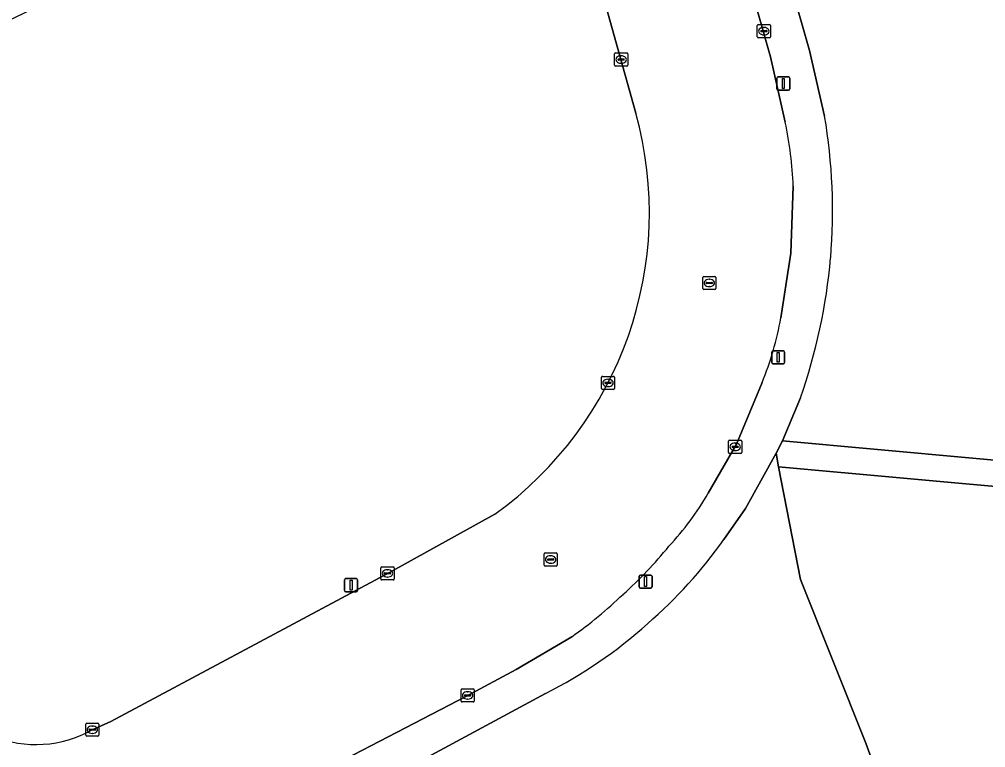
# Model space of a CAD drawing. Extents: x 162879 to 165540, y 384011 to 385181.
# Drawn here: x 163130.7 to 163204.5, y 384143.2 to 384198.8 of the extents above; entities that cross this region are included whole.
import ezdxf

# ---------------------------------------------------------------- set-up
doc = ezdxf.new("R2010")
doc.units = 0
for name, color, linetype in [('IMGEO_Gemengd_bos', 7, 'Continuous'), ('IMGEO_Grasland_overig', 7, 'Continuous'), ('IMGEO_Groenvoorziening', 7, 'Continuous'), ('IMGEO_Kolk', 7, 'Continuous'), ('IMGEO_Lichtmast', 7, 'Continuous'), ('IMGEO_Loofbos', 7, 'Continuous'), ('IMGEO_Rijbaan_lokaal_open', 7, 'Continuous'), ('IMGEO_Rioolput', 7, 'Continuous'), ('IMGEO_Voetpad_open', 7, 'Continuous')]:
    doc.layers.add(name, color=color, linetype=linetype)

msp = doc.modelspace()

# ---------------------------------------------------------------- linework, layer by layer
at = {"layer": 'IMGEO_Gemengd_bos'}
msp.add_lwpolyline([(163263.841, 384094.873), (163240.875, 384147.54), (163240.778, 384148.136), (163237.757, 384166.751), (163218.107, 384161.949), (163188.666, 384164.641), (163190.33, 384156.033), (163195.32, 384143.536), (163197.82, 384136.701), (163192.509, 384131.737), (163185.973, 384131.421), (163179.469, 384126.951), (163179.713, 384126.273), (163180.101, 384126.412), (163223.081, 384141.817), (163233.494, 384145.536), (163237.735, 384147.05), (163266.026, 384083.28)], dxfattribs=at)
at = {"layer": 'IMGEO_Grasland_overig'}
msp.add_lwpolyline([(163220.204, 384206.92), (163225.974, 384171.794), (163235.246, 384168.196), (163217.957, 384163.971), (163188.956, 384166.623), (163188.468, 384165.663), (163188.666, 384164.641), (163218.107, 384161.949), (163237.757, 384166.751), (163240.778, 384148.136), (163240.875, 384147.54), (163263.841, 384094.873), (163268.497, 384082.374), (163222.776, 384046.055), (163218.887, 384040.087), (163220.207, 384032.951), (163225.005, 384027.883), (163235.08, 384027.883), (163266.224, 384033.636), (163288.376, 384038.108)], dxfattribs=at)
at = {"layer": 'IMGEO_Groenvoorziening'}
for points in [[(163195.32, 384143.536), (163190.33, 384156.033), (163188.666, 384164.641), (163188.468, 384165.663), (163186.152, 384161.445), (163184.492, 384159.097)], [(163170.884, 384147.336), (163144.435, 384133.051), (163145.507, 384131.116), (163147.422, 384127.387), (163148.815, 384124.684), (163151.88, 384118.737), (163158.033, 384120.613), (163167.071, 384121.917), (163178.271, 384122.858), (163178.221, 384123.182), (163177.846, 384125.604), (163179.375, 384126.152), (163179.713, 384126.273), (163179.469, 384126.951), (163185.973, 384131.421), (163192.509, 384131.737), (163197.82, 384136.701), (163195.32, 384143.536)]]:
    msp.add_lwpolyline(points, dxfattribs=at)
for centre, radius, start, end in [((163155.089, 384179.859), 35.995, 310.92172, 324.7742), ((163154.918, 384179.017), 35.477, 296.74574, 312.0197)]:
    msp.add_arc(centre, radius, start, end, dxfattribs=at)
at = {"layer": 'IMGEO_Kolk'}
for p, q in [((163187.118, 384198.377), (163187.97, 384198.377)), ((163187.043, 384197.451), (163187.043, 384198.303)), ((163187.302, 384197.871), (163187.302, 384197.883)), ((163187.74, 384197.834), (163187.342, 384197.834)), ((163187.345, 384197.92), (163187.743, 384197.92)), ((163187.554, 384197.597), (163187.529, 384197.597)), ((163187.531, 384198.157), (163187.556, 384198.157)), ((163187.786, 384197.883), (163187.786, 384197.871)), ((163188.044, 384198.303), (163188.044, 384197.451)), ((163187.97, 384197.377), (163187.118, 384197.377)), ((163176.151, 384195.288), (163176.151, 384196.14)), ((163176.226, 384196.214), (163177.078, 384196.214)), ((163177.152, 384196.14), (163177.152, 384195.288)), ((163176.41, 384195.708), (163176.41, 384195.72)), ((163176.848, 384195.671), (163176.45, 384195.671)), ((163176.453, 384195.757), (163176.851, 384195.757)), ((163176.662, 384195.434), (163176.637, 384195.434)), ((163176.639, 384195.994), (163176.664, 384195.994)), ((163176.894, 384195.72), (163176.894, 384195.708)), ((163177.078, 384195.214), (163176.226, 384195.214)), ((163175.152, 384170.611), (163175.152, 384171.463)), ((163175.227, 384171.537), (163176.079, 384171.537)), ((163175.411, 384171.031), (163175.411, 384171.043)), ((163175.454, 384171.08), (163175.852, 384171.08)), ((163175.64, 384171.317), (163175.665, 384171.317)), ((163175.895, 384171.043), (163175.895, 384171.031)), ((163176.153, 384171.463), (163176.153, 384170.611)), ((163176.079, 384170.537), (163175.227, 384170.537)), ((163175.849, 384170.994), (163175.451, 384170.994)), ((163175.663, 384170.757), (163175.638, 384170.757)), ((163184.927, 384166.658), (163185.779, 384166.658)), ((163184.852, 384165.732), (163184.852, 384166.584)), ((163185.111, 384166.152), (163185.111, 384166.164)), ((163185.549, 384166.115), (163185.151, 384166.115)), ((163185.154, 384166.201), (163185.552, 384166.201)), ((163185.363, 384165.878), (163185.338, 384165.878)), ((163185.34, 384166.438), (163185.365, 384166.438)), ((163185.595, 384166.164), (163185.595, 384166.152)), ((163185.853, 384166.584), (163185.853, 384165.732)), ((163185.779, 384165.658), (163184.927, 384165.658)), ((163158.326, 384156.072), (163158.326, 384156.924)), ((163158.401, 384156.998), (163159.253, 384156.998)), ((163158.585, 384156.492), (163158.585, 384156.504)), ((163159.023, 384156.455), (163158.625, 384156.455)), ((163158.628, 384156.541), (163159.026, 384156.541)), ((163158.814, 384156.778), (163158.839, 384156.778)), ((163159.069, 384156.504), (163159.069, 384156.492)), ((163159.327, 384156.924), (163159.327, 384156.072)), ((163159.253, 384155.998), (163158.401, 384155.998)), ((163158.837, 384156.218), (163158.812, 384156.218)), ((163164.445, 384146.76), (163164.445, 384147.612)), ((163164.52, 384147.686), (163165.372, 384147.686)), ((163164.933, 384147.466), (163164.958, 384147.466)), ((163165.446, 384147.612), (163165.446, 384146.76)), ((163164.704, 384147.18), (163164.704, 384147.192)), ((163165.142, 384147.143), (163164.744, 384147.143)), ((163164.747, 384147.229), (163165.145, 384147.229)), ((163164.956, 384146.906), (163164.931, 384146.906)), ((163165.188, 384147.192), (163165.188, 384147.18)), ((163165.372, 384146.686), (163164.52, 384146.686)), ((163135.81, 384144.147), (163135.81, 384144.999)), ((163135.885, 384145.073), (163136.737, 384145.073)), ((163136.069, 384144.567), (163136.069, 384144.579)), ((163136.507, 384144.53), (163136.109, 384144.53)), ((163136.112, 384144.616), (163136.51, 384144.616)), ((163136.298, 384144.853), (163136.323, 384144.853)), ((163136.553, 384144.579), (163136.553, 384144.567)), ((163136.811, 384144.999), (163136.811, 384144.147)), ((163136.737, 384144.073), (163135.885, 384144.073)), ((163136.321, 384144.293), (163136.296, 384144.293))]:
    msp.add_line(p, q, dxfattribs=at)
for points in [[(163187.118, 384198.377), (163187.97, 384198.377)], [(163187.043, 384197.451), (163187.043, 384198.303)], [(163188.044, 384198.303), (163188.044, 384197.451)], [(163187.97, 384197.377), (163187.118, 384197.377)], [(163176.151, 384195.288), (163176.151, 384196.14)], [(163176.226, 384196.214), (163177.078, 384196.214)], [(163177.152, 384196.14), (163177.152, 384195.288)], [(163177.078, 384195.214), (163176.226, 384195.214)], [(163175.152, 384170.611), (163175.152, 384171.463)], [(163175.227, 384171.537), (163176.079, 384171.537)], [(163176.153, 384171.463), (163176.153, 384170.611)], [(163176.079, 384170.537), (163175.227, 384170.537)], [(163184.927, 384166.658), (163185.779, 384166.658)], [(163184.852, 384165.732), (163184.852, 384166.584)], [(163185.853, 384166.584), (163185.853, 384165.732)], [(163185.779, 384165.658), (163184.927, 384165.658)], [(163158.326, 384156.072), (163158.326, 384156.924)], [(163158.401, 384156.998), (163159.253, 384156.998)], [(163159.327, 384156.924), (163159.327, 384156.072)], [(163159.253, 384155.998), (163158.401, 384155.998)], [(163164.445, 384146.76), (163164.445, 384147.612)], [(163164.52, 384147.686), (163165.372, 384147.686)], [(163165.446, 384147.612), (163165.446, 384146.76)], [(163165.372, 384146.686), (163164.52, 384146.686)], [(163135.81, 384144.147), (163135.81, 384144.999)], [(163135.885, 384145.073), (163136.737, 384145.073)], [(163136.811, 384144.999), (163136.811, 384144.147)], [(163136.737, 384144.073), (163135.885, 384144.073)]]:
    msp.add_lwpolyline(points, dxfattribs=at)
for centre, radius, start, end in [((163187.12, 384198.301), 0.0765, 91.55205, 178.44795), ((163187.12, 384198.301), 0.0765, 91.55205, 178.44795), ((163187.968, 384198.301), 0.0765, 1.55205, 88.44795), ((163187.968, 384198.301), 0.0765, 1.55205, 88.44795), ((163187.342, 384197.88), 0.0403, 85.87752, 175.75265), ((163187.339, 384197.87), 0.0366, 178.93798, 274.71019), ((163187.743, 384197.877), 0.043, 264.86636, 352.45326), ((163187.747, 384197.882), 0.0386, 1.73085, 96.63898), ((163187.12, 384197.453), 0.0765, 181.55205, 268.44795), ((163187.12, 384197.453), 0.0765, 181.55205, 268.44795), ((163187.968, 384197.453), 0.0765, 271.55205, 358.44795), ((163187.968, 384197.453), 0.0765, 271.55205, 358.44795), ((163176.228, 384196.138), 0.0765, 91.55205, 178.44795), ((163176.228, 384196.138), 0.0765, 91.55205, 178.44795), ((163177.076, 384196.138), 0.0765, 1.55205, 88.44795), ((163177.076, 384196.138), 0.0765, 1.55205, 88.44795), ((163176.45, 384195.717), 0.0403, 85.87752, 175.75265), ((163176.447, 384195.707), 0.0366, 178.93798, 274.71019), ((163176.851, 384195.714), 0.043, 264.86636, 352.45326), ((163176.855, 384195.719), 0.0386, 1.73085, 96.63898), ((163176.228, 384195.29), 0.0765, 181.55205, 268.44795), ((163176.228, 384195.29), 0.0765, 181.55205, 268.44795), ((163177.076, 384195.29), 0.0765, 271.55205, 358.44795), ((163177.076, 384195.29), 0.0765, 271.55205, 358.44795), ((163175.229, 384171.461), 0.0765, 91.55205, 178.44795), ((163175.229, 384171.461), 0.0765, 91.55205, 178.44795), ((163175.451, 384171.04), 0.0403, 85.87752, 175.75265), ((163175.448, 384171.03), 0.0366, 178.93798, 274.71019), ((163175.852, 384171.037), 0.043, 264.86636, 352.45326), ((163175.856, 384171.042), 0.0386, 1.73085, 96.63898), ((163176.077, 384171.461), 0.0765, 1.55205, 88.44795), ((163176.077, 384171.461), 0.0765, 1.55205, 88.44795), ((163175.229, 384170.613), 0.0765, 181.55205, 268.44795), ((163175.229, 384170.613), 0.0765, 181.55205, 268.44795), ((163176.077, 384170.613), 0.0765, 271.55205, 358.44795), ((163176.077, 384170.613), 0.0765, 271.55205, 358.44795), ((163184.929, 384166.582), 0.0765, 91.55205, 178.44795), ((163184.929, 384166.582), 0.0765, 91.55205, 178.44795), ((163185.777, 384166.582), 0.0765, 1.55205, 88.44795), ((163185.777, 384166.582), 0.0765, 1.55205, 88.44795), ((163185.151, 384166.161), 0.0403, 85.87752, 175.75265), ((163185.148, 384166.151), 0.0366, 178.93798, 274.71019), ((163185.552, 384166.158), 0.043, 264.86636, 352.45326), ((163185.556, 384166.163), 0.0386, 1.73085, 96.63898), ((163184.929, 384165.734), 0.0765, 181.55205, 268.44795), ((163184.929, 384165.734), 0.0765, 181.55205, 268.44795), ((163185.777, 384165.734), 0.0765, 271.55205, 358.44795), ((163185.777, 384165.734), 0.0765, 271.55205, 358.44795), ((163158.403, 384156.922), 0.0765, 91.55205, 178.44795), ((163158.403, 384156.922), 0.0765, 91.55205, 178.44795), ((163158.625, 384156.501), 0.0403, 85.87752, 175.75265), ((163158.622, 384156.491), 0.0366, 178.93798, 274.71019), ((163159.026, 384156.498), 0.043, 264.86636, 352.45326), ((163159.03, 384156.503), 0.0386, 1.73085, 96.63898), ((163159.251, 384156.922), 0.0765, 1.55205, 88.44795), ((163159.251, 384156.922), 0.0765, 1.55205, 88.44795), ((163158.403, 384156.074), 0.0765, 181.55205, 268.44795), ((163158.403, 384156.074), 0.0765, 181.55205, 268.44795), ((163159.251, 384156.074), 0.0765, 271.55205, 358.44795), ((163159.251, 384156.074), 0.0765, 271.55205, 358.44795), ((163164.522, 384147.61), 0.0765, 91.55205, 178.44795), ((163164.522, 384147.61), 0.0765, 91.55205, 178.44795), ((163165.37, 384147.61), 0.0765, 1.55205, 88.44795), ((163165.37, 384147.61), 0.0765, 1.55205, 88.44795), ((163164.522, 384146.762), 0.0765, 181.55205, 268.44795), ((163164.522, 384146.762), 0.0765, 181.55205, 268.44795), ((163164.744, 384147.189), 0.0403, 85.87752, 175.75265), ((163164.741, 384147.179), 0.0366, 178.93798, 274.71019), ((163165.145, 384147.186), 0.043, 264.86636, 352.45326), ((163165.149, 384147.191), 0.0386, 1.73085, 96.63898), ((163165.37, 384146.762), 0.0765, 271.55205, 358.44795), ((163165.37, 384146.762), 0.0765, 271.55205, 358.44795), ((163135.887, 384144.997), 0.0765, 91.55205, 178.44795), ((163135.887, 384144.997), 0.0765, 91.55205, 178.44795), ((163136.109, 384144.576), 0.0403, 85.87752, 175.75265), ((163136.106, 384144.566), 0.0366, 178.93798, 274.71019), ((163136.51, 384144.573), 0.043, 264.86636, 352.45326), ((163136.514, 384144.578), 0.0386, 1.73085, 96.63898), ((163136.735, 384144.997), 0.0765, 1.55205, 88.44795), ((163136.735, 384144.997), 0.0765, 1.55205, 88.44795), ((163135.887, 384144.149), 0.0765, 181.55205, 268.44795), ((163135.887, 384144.149), 0.0765, 181.55205, 268.44795), ((163136.735, 384144.149), 0.0765, 271.55205, 358.44795), ((163136.735, 384144.149), 0.0765, 271.55205, 358.44795)]:
    msp.add_arc(centre, radius, start, end, dxfattribs=at)
for centre, major_axis, ratio, start_param, end_param in [((163187.53, 384197.877), (-0.387, 0.002), 0.722429, 4.712389, 7.853982), ((163187.555, 384197.877), (-0.39, 0.002), 0.717154, 1.570796, 4.712389), ((163176.638, 384195.714), (-0.387, 0.002), 0.722429, 4.712389, 7.853982), ((163176.663, 384195.714), (-0.39, 0.002), 0.717154, 1.570796, 4.712389), ((163175.639, 384171.037), (-0.387, 0.002), 0.722429, 4.712389, 7.853982), ((163175.664, 384171.037), (-0.39, 0.002), 0.717154, 1.570796, 4.712389), ((163185.339, 384166.158), (-0.387, 0.002), 0.722429, 4.712389, 7.853982), ((163185.364, 384166.158), (-0.39, 0.002), 0.717154, 1.570796, 4.712389), ((163158.813, 384156.498), (-0.387, 0.002), 0.722429, 4.712389, 7.853982), ((163158.838, 384156.498), (-0.39, 0.002), 0.717154, 1.570796, 4.712389), ((163164.932, 384147.186), (-0.387, 0.002), 0.722429, 4.712389, 7.853982), ((163164.957, 384147.186), (-0.39, 0.002), 0.717154, 1.570796, 4.712389), ((163136.297, 384144.573), (-0.387, 0.002), 0.722429, 4.712389, 7.853982), ((163136.322, 384144.573), (-0.39, 0.002), 0.717154, 1.570796, 4.712389)]:
    msp.add_ellipse(centre, major_axis=major_axis, ratio=ratio, start_param=start_param, end_param=end_param, dxfattribs=at)
at = {"layer": 'IMGEO_Lichtmast'}
for p, q in [((163188.532, 384193.482), (163188.532, 384194.282)), ((163188.532, 384194.282), (163188.532, 384193.482)), ((163188.632, 384194.382), (163189.422, 384194.382)), ((163189.422, 384194.382), (163188.632, 384194.382)), ((163189.522, 384194.282), (163189.522, 384193.482)), ((163189.522, 384193.482), (163189.522, 384194.282)), ((163189.422, 384193.382), (163188.632, 384193.382)), ((163188.632, 384193.382), (163189.422, 384193.382)), ((163188.138, 384172.591), (163188.138, 384173.391)), ((163188.138, 384173.391), (163188.138, 384172.591)), ((163188.238, 384173.491), (163189.028, 384173.491)), ((163189.028, 384173.491), (163188.238, 384173.491)), ((163189.128, 384173.391), (163189.128, 384172.591)), ((163189.128, 384172.591), (163189.128, 384173.391)), ((163189.028, 384172.491), (163188.238, 384172.491)), ((163188.238, 384172.491), (163189.028, 384172.491)), ((163178.118, 384156.376), (163178.908, 384156.376)), ((163178.908, 384156.376), (163178.118, 384156.376)), ((163155.552, 384155.198), (163155.552, 384155.998)), ((163155.552, 384155.998), (163155.552, 384155.198)), ((163155.652, 384156.098), (163156.442, 384156.098)), ((163156.442, 384156.098), (163155.652, 384156.098)), ((163156.542, 384155.998), (163156.542, 384155.198)), ((163156.542, 384155.198), (163156.542, 384155.998)), ((163178.018, 384155.476), (163178.018, 384156.276)), ((163178.018, 384156.276), (163178.018, 384155.476)), ((163179.008, 384156.276), (163179.008, 384155.476)), ((163179.008, 384155.476), (163179.008, 384156.276)), ((163156.442, 384155.098), (163155.652, 384155.098)), ((163155.652, 384155.098), (163156.442, 384155.098)), ((163178.908, 384155.376), (163178.118, 384155.376)), ((163178.118, 384155.376), (163178.908, 384155.376))]:
    msp.add_line(p, q, dxfattribs=at)
for points in [[(163188.952, 384194.257), (163189.102, 384194.257), (163189.102, 384193.507), (163188.952, 384193.507), (163188.952, 384194.257)], [(163188.558, 384173.366), (163188.708, 384173.366), (163188.708, 384172.616), (163188.558, 384172.616), (163188.558, 384173.366)], [(163155.972, 384155.973), (163156.122, 384155.973), (163156.122, 384155.223), (163155.972, 384155.223), (163155.972, 384155.973)], [(163178.438, 384156.251), (163178.588, 384156.251), (163178.588, 384155.501), (163178.438, 384155.501), (163178.438, 384156.251)]]:
    msp.add_lwpolyline(points, dxfattribs=at)
for centre, start, end in [((163188.632, 384194.282), 90, 180), ((163188.632, 384194.282), 90, 180), ((163189.422, 384194.282), 0, 90), ((163189.422, 384194.282), 360, 90), ((163188.632, 384193.482), 180, 270), ((163188.632, 384193.482), 180, 270), ((163189.422, 384193.482), 270, 0), ((163189.422, 384193.482), 270, 0), ((163188.238, 384173.391), 90, 180), ((163188.238, 384173.391), 90, 180), ((163189.028, 384173.391), 0, 90), ((163189.028, 384173.391), 360, 90), ((163188.238, 384172.591), 180, 270), ((163188.238, 384172.591), 180, 270), ((163189.028, 384172.591), 270, 0), ((163189.028, 384172.591), 270, 0), ((163178.118, 384156.276), 90, 180), ((163178.118, 384156.276), 90, 180), ((163178.908, 384156.276), 0, 90), ((163178.908, 384156.276), 360, 90), ((163155.652, 384155.998), 90, 180), ((163155.652, 384155.998), 90, 180), ((163156.442, 384155.998), 0, 90), ((163156.442, 384155.998), 360, 90), ((163155.652, 384155.198), 180, 270), ((163155.652, 384155.198), 180, 270), ((163156.442, 384155.198), 270, 0), ((163156.442, 384155.198), 270, 0), ((163178.118, 384155.476), 180, 270), ((163178.118, 384155.476), 180, 270), ((163178.908, 384155.476), 270, 0), ((163178.908, 384155.476), 270, 0)]:
    msp.add_arc(centre, 0.1, start, end, dxfattribs=at)
at = {"layer": 'IMGEO_Loofbos'}
for points in [[(163177.768, 384191.622), (163169.674, 384220.665), (163168.074, 384226.307), (163167.934, 384226.8), (163157.97, 384222.156), (163157.754, 384218.928), (163159.831, 384215.446), (163145.913, 384206.852), (163144.445, 384205.946), (163142.416, 384204.693), (163116.116, 384192.067), (163115.847, 384189.643), (163114.752, 384186.202), (163124.89, 384162.957), (163120.518, 384154.619), (163123.456, 384148.995)], [(163190.34, 384169.904), (163188.956, 384166.623), (163217.957, 384163.971), (163235.246, 384168.196), (163225.974, 384171.794), (163220.204, 384206.92), (163215.204, 384211.706), (163185.857, 384214.477), (163191.016, 384196.414), (163192.179, 384191.399)], [(163136.308, 384144.57), (163137.729, 384145.209), (163158.976, 384156.574), (163167.014, 384161.018)]]:
    msp.add_lwpolyline(points, dxfattribs=at)
for centre, radius, start, end in [((163150.467, 384184.024), 28.338, 305.72526, 15.55261), ((163148.678, 384184.133), 44.104, 355.37501, 9.48232), ((163148.517, 384184.493), 44.294, 340.77006, 354.92827), ((163131.983, 384152.277), 8.837, 248.3297, 299.30046)]:
    msp.add_arc(centre, radius, start, end, dxfattribs=at)
at = {"layer": 'IMGEO_Rijbaan_lokaal_open'}
for points in [[(163189.169, 384190.923), (163188.057, 384195.917), (163172.662, 384250), (163168.3, 384265.421), (163165.224, 384276.034), (163164.539, 384278.413)], [(163154.054, 384275.284), (163154.642, 384273.205), (163157.9, 384262.178), (163160.319, 384253.651), (163161.354, 384250), (163167.934, 384226.8), (163168.074, 384226.307), (163169.674, 384220.665), (163177.768, 384191.622)], [(163188.831, 384175.997), (163189.597, 384180.942), (163189.785, 384186.038)], [(163183.287, 384162.614), (163185.466, 384166.367), (163187.406, 384171.057)], [(163167.014, 384161.018), (163158.976, 384156.574), (163137.729, 384145.209), (163136.308, 384144.57)], [(163164.843, 384147.137), (163168.634, 384149.166), (163172.887, 384151.665)], [(163115.901, 384134.034), (163114.331, 384133.225), (163119.333, 384123.441), (163124.887, 384126.334), (163138.307, 384133.356), (163149.57, 384139.183), (163164.843, 384147.137)]]:
    msp.add_lwpolyline(points, dxfattribs=at)
for centre, radius, start, end in [((163150.467, 384184.024), 28.338, 305.72526, 15.55261), ((163161.653, 384184.972), 28.152, 2.17027, 12.20389), ((163165.312, 384180.106), 23.875, 337.72797, 350.0904), ((163164.935, 384173.058), 21.115, 316.69819, 330.35616), ((163155.656, 384178.526), 31.709, 311.80807, 321.01114), ((163152.661, 384180.14), 34.928, 305.38698, 313.70582), ((163131.983, 384152.277), 8.837, 248.3297, 299.30046)]:
    msp.add_arc(centre, radius, start, end, dxfattribs=at)
at = {"layer": 'IMGEO_Rioolput'}
for p, q in [((163182.953, 384179.16), (163183.805, 384179.16)), ((163182.878, 384178.234), (163182.878, 384179.086)), ((163183.137, 384178.654), (163183.137, 384178.666)), ((163183.575, 384178.617), (163183.177, 384178.617)), ((163183.18, 384178.703), (163183.578, 384178.703)), ((163183.366, 384178.94), (163183.391, 384178.94)), ((163183.621, 384178.666), (163183.621, 384178.654)), ((163183.879, 384179.086), (163183.879, 384178.234)), ((163183.805, 384178.16), (163182.953, 384178.16)), ((163183.389, 384178.38), (163183.364, 384178.38)), ((163170.778, 384157.134), (163170.778, 384157.986)), ((163170.853, 384158.06), (163171.705, 384158.06)), ((163171.266, 384157.84), (163171.291, 384157.84)), ((163171.779, 384157.986), (163171.779, 384157.134)), ((163171.705, 384157.06), (163170.853, 384157.06)), ((163171.037, 384157.554), (163171.037, 384157.566)), ((163171.475, 384157.517), (163171.077, 384157.517)), ((163171.08, 384157.603), (163171.478, 384157.603)), ((163171.289, 384157.28), (163171.264, 384157.28)), ((163171.521, 384157.566), (163171.521, 384157.554))]:
    msp.add_line(p, q, dxfattribs=at)
for points in [[(163182.953, 384179.16), (163183.805, 384179.16)], [(163182.878, 384178.234), (163182.878, 384179.086)], [(163183.879, 384179.086), (163183.879, 384178.234)], [(163183.805, 384178.16), (163182.953, 384178.16)], [(163170.778, 384157.134), (163170.778, 384157.986)], [(163170.853, 384158.06), (163171.705, 384158.06)], [(163171.779, 384157.986), (163171.779, 384157.134)], [(163171.705, 384157.06), (163170.853, 384157.06)]]:
    msp.add_lwpolyline(points, dxfattribs=at)
for centre, radius, start, end in [((163182.955, 384179.084), 0.0765, 91.55205, 178.44795), ((163182.955, 384179.084), 0.0765, 91.55205, 178.44795), ((163183.803, 384179.084), 0.0765, 1.55205, 88.44795), ((163183.803, 384179.084), 0.0765, 1.55205, 88.44795), ((163183.177, 384178.663), 0.0403, 85.87752, 175.75265), ((163183.174, 384178.653), 0.0366, 178.93798, 274.71019), ((163183.578, 384178.66), 0.043, 264.86636, 352.45326), ((163183.582, 384178.665), 0.0386, 1.73085, 96.63898), ((163182.955, 384178.236), 0.0765, 181.55205, 268.44795), ((163182.955, 384178.236), 0.0765, 181.55205, 268.44795), ((163183.803, 384178.236), 0.0765, 271.55205, 358.44795), ((163183.803, 384178.236), 0.0765, 271.55205, 358.44795), ((163170.855, 384157.984), 0.0765, 91.55205, 178.44795), ((163170.855, 384157.984), 0.0765, 91.55205, 178.44795), ((163171.703, 384157.984), 0.0765, 1.55205, 88.44795), ((163171.703, 384157.984), 0.0765, 1.55205, 88.44795), ((163170.855, 384157.136), 0.0765, 181.55205, 268.44795), ((163170.855, 384157.136), 0.0765, 181.55205, 268.44795), ((163171.077, 384157.563), 0.0403, 85.87752, 175.75265), ((163171.074, 384157.553), 0.0366, 178.93798, 274.71019), ((163171.478, 384157.56), 0.043, 264.86636, 352.45326), ((163171.482, 384157.565), 0.0386, 1.73085, 96.63898), ((163171.703, 384157.136), 0.0765, 271.55205, 358.44795), ((163171.703, 384157.136), 0.0765, 271.55205, 358.44795)]:
    msp.add_arc(centre, radius, start, end, dxfattribs=at)
for centre, major_axis, ratio, start_param, end_param in [((163183.365, 384178.66), (-0.387, 0.002), 0.722429, 4.712389, 7.853982), ((163183.39, 384178.66), (-0.39, 0.002), 0.717154, 1.570796, 4.712389), ((163171.265, 384157.56), (-0.387, 0.002), 0.722429, 4.712389, 7.853982), ((163171.29, 384157.56), (-0.39, 0.002), 0.717154, 1.570796, 4.712389)]:
    msp.add_ellipse(centre, major_axis=major_axis, ratio=ratio, start_param=start_param, end_param=end_param, dxfattribs=at)
at = {"layer": 'IMGEO_Voetpad_open'}
for points in [[(163192.179, 384191.399), (163191.016, 384196.414), (163185.857, 384214.477), (163185.267, 384216.541), (163184.05, 384220.804), (163175.711, 384250), (163172.669, 384261.113), (163171.41, 384260.66), (163165.806, 384280.301), (163163.268, 384289.196)], [(163164.539, 384278.413), (163165.224, 384276.034), (163168.3, 384265.421), (163172.662, 384250), (163188.057, 384195.917), (163189.169, 384190.923)], [(163189.785, 384186.038), (163189.597, 384180.942), (163188.831, 384175.997)], [(163187.406, 384171.057), (163185.466, 384166.367), (163183.287, 384162.614)], [(163184.492, 384159.097), (163186.152, 384161.445), (163188.468, 384165.663), (163188.956, 384166.623), (163190.34, 384169.904)], [(163172.887, 384151.665), (163168.634, 384149.166), (163164.843, 384147.137), (163149.57, 384139.183), (163138.307, 384133.356), (163124.887, 384126.334)], [(163127.213, 384124.054), (163143.243, 384132.428), (163144.435, 384133.051), (163170.884, 384147.336)]]:
    msp.add_lwpolyline(points, dxfattribs=at)
for centre, radius, start, end in [((163148.678, 384184.133), 44.104, 355.37501, 9.48232), ((163161.653, 384184.972), 28.152, 2.17027, 12.20389), ((163148.517, 384184.493), 44.294, 340.77006, 354.92827), ((163165.312, 384180.106), 23.875, 337.72797, 350.0904), ((163164.935, 384173.058), 21.115, 316.69819, 330.35616), ((163155.656, 384178.526), 31.709, 311.80807, 321.01114), ((163155.089, 384179.859), 35.995, 310.92172, 324.7742), ((163152.661, 384180.14), 34.928, 305.38698, 313.70582), ((163154.918, 384179.017), 35.477, 296.74574, 312.0197)]:
    msp.add_arc(centre, radius, start, end, dxfattribs=at)

doc.saveas('drawing.dxf')
